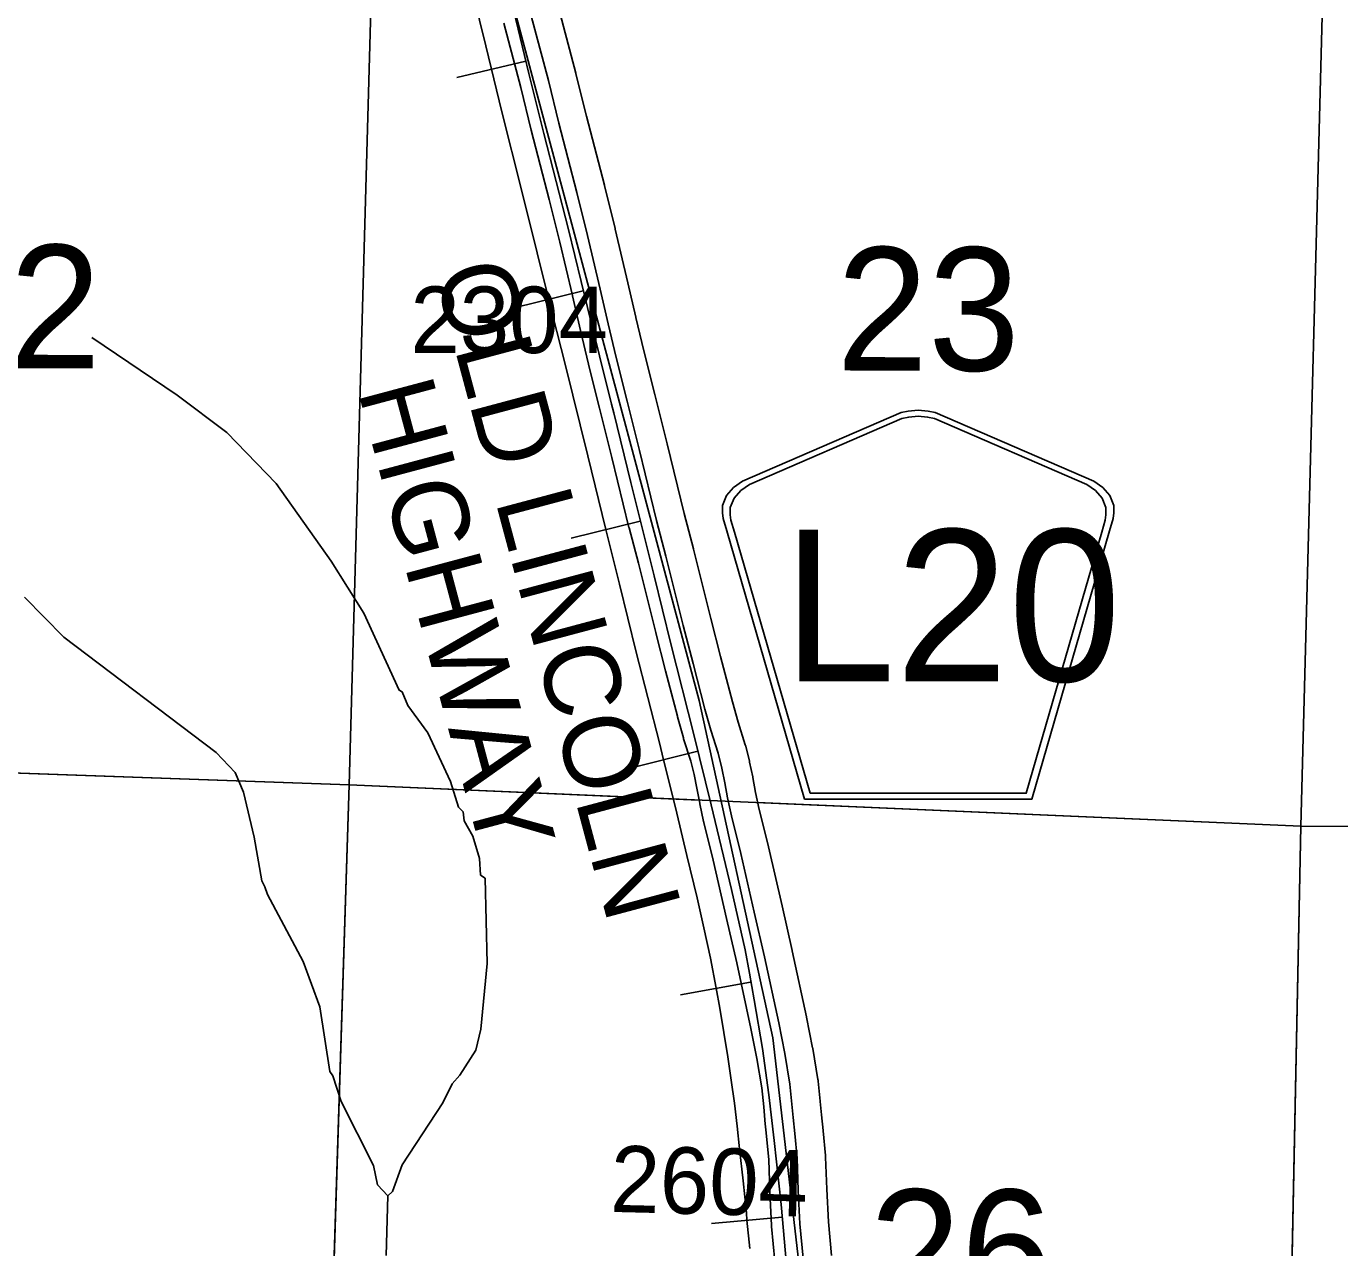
# Model space of a CAD drawing. Extents: x -132.8 to -73.3, y -60 to -26.
# Drawn here: x -123.839 to -122.454, y -36.823 to -35.535 of the extents above; entities that cross this region are included whole.
import ezdxf

# ---------------------------------------------------------------- set-up
doc = ezdxf.new("R2010")
doc.units = 0
for name, color, linetype in [('tdCoHydroRiver', 7, 'Continuous'), ('tdCoRRCL', 7, 'Continuous'), ('tdCoSecRdNmbr', 7, 'Continuous'), ('tdCoSecRdTxt', 7, 'Continuous'), ('tdCoSecRteBand', 7, 'Continuous'), ('tdCoSecRteCL', 7, 'Continuous'), ('tdCoSectLine', 7, 'Continuous'), ('tdCoSectLinePart', 7, 'Continuous'), ('tdCoSectNmbr', 7, 'Continuous'), ('tdCoShieldCoRteHrd', 7, 'Continuous'), ('tdCoSurfAsphalt', 7, 'Continuous')]:
    doc.layers.add(name, color=color, linetype=linetype)

msp = doc.modelspace()

# ---------------------------------------------------------------- linework, layer by layer
at = {"layer": 'tdCoHydroRiver'}
for points in [[(-123.4582, -36.7682), (-123.4533, -36.7636), (-123.443, -36.7355), (-123.4002, -36.6704), (-123.3901, -36.6502), (-123.382, -36.641), (-123.3654, -36.6146), (-123.3601, -36.5927), (-123.3534, -36.5235), (-123.3555, -36.4335), (-123.3602, -36.4302), (-123.3613, -36.4128), (-123.3685, -36.389), (-123.3775, -36.3729), (-123.3788, -36.3634), (-123.3834, -36.3586), (-123.3921, -36.3315), (-123.4159, -36.2803), (-123.4371, -36.2513), (-123.443, -36.237), (-123.4461, -36.2353), (-123.4833, -36.1538), (-123.518, -36.0992), (-123.5757, -36.0171), (-123.6278, -35.9635), (-123.6803, -35.9241), (-123.7701, -35.8632)], [(-123.4582, -36.7682), (-123.4689, -36.7568), (-123.4731, -36.7362), (-123.5074, -36.6689), (-123.5161, -36.6419), (-123.5192, -36.6371), (-123.5298, -36.5689), (-123.5474, -36.5211), (-123.5849, -36.4506), (-123.5878, -36.4426), (-123.5908, -36.4362), (-123.5989, -36.3903), (-123.6102, -36.3426), (-123.6191, -36.3219), (-123.639, -36.3008), (-123.7996, -36.1794), (-123.8411, -36.1372)], [(-123.4582, -36.7682), (-123.46, -36.8312)]]:
    msp.add_lwpolyline(points, dxfattribs=at)
at = {"layer": 'tdCoRRCL'}
for p, q in [((-123.3125, -35.5719), (-123.3854, -35.5893)), ((-123.252, -35.8142), (-123.3249, -35.8321)), ((-123.1918, -36.0568), (-123.2646, -36.0748)), ((-123.1311, -36.2996), (-123.2039, -36.3176)), ((-123.0755, -36.5431), (-123.1493, -36.5562)), ((-123.0422, -36.7908), (-123.1169, -36.7976))]:
    msp.add_line(p, q, dxfattribs=at)
for points in [[(-124.3175, -31.846), (-124.3316, -32.3374), (-124.3259, -32.4212), (-124.2133, -32.6972), (-124.1764, -32.758), (-124.0445, -33.088), (-124.0165, -33.1629), (-123.761, -33.8321), (-123.637, -34.2801), (-123.4402, -35.085), (-123.1296, -36.2462), (-123.0521, -36.6016), (-122.9839, -37.1918)], [(-123.0763, -36.8239), (-123.0794, -36.794), (-123.0797, -36.7862), (-123.0834, -36.7525), (-123.0871, -36.7188), (-123.0898, -36.6947), (-123.0926, -36.6706), (-123.096, -36.6462), (-123.0994, -36.6218), (-123.1037, -36.5961), (-123.108, -36.5704), (-123.1119, -36.5495), (-123.1177, -36.5177), (-123.1248, -36.4859), (-123.1319, -36.454), (-123.1426, -36.4095), (-123.1534, -36.3649), (-123.1626, -36.3278), (-123.1672, -36.3085), (-123.1717, -36.2907), (-123.1839, -36.2429), (-123.1961, -36.195), (-123.2049, -36.1593), (-123.2137, -36.1235), (-123.2259, -36.0742), (-123.2281, -36.0658), (-123.2471, -35.9882), (-123.2712, -35.8913), (-123.2839, -35.8404), (-123.3171, -35.7077), (-123.3379, -35.6254), (-123.3548, -35.5558), (-123.3744, -35.4756)], [(-123.3275, -35.5091), (-123.3094, -35.5849), (-123.2937, -35.6483), (-123.2677, -35.7495), (-123.2476, -35.8316), (-123.2221, -35.9335), (-123.2198, -35.9427), (-123.2017, -36.0161), (-123.1773, -36.1147), (-123.1597, -36.1863), (-123.1354, -36.2819), (-123.117, -36.3561), (-123.0955, -36.4452), (-123.0814, -36.5089), (-123.0766, -36.5336), (-123.0717, -36.5616), (-123.063, -36.613), (-123.0562, -36.6618), (-123.0507, -36.71), (-123.0434, -36.7774), (-123.0365, -36.8529)]]:
    msp.add_lwpolyline(points, dxfattribs=at)
at = {"layer": 'tdCoSecRteBand'}
for points in [[(-123.2777, -35.5168), (-123.2598, -35.5848), (-123.2597, -35.5851), (-123.2597, -35.5853), (-123.2486, -35.63), (-123.2297, -35.7028), (-123.2297, -35.7029), (-123.2296, -35.7031), (-123.2183, -35.7485), (-123.2182, -35.7487), (-123.2182, -35.749), (-123.2051, -35.8056), (-123.1965, -35.842), (-123.1965, -35.8421), (-123.1965, -35.8421), (-123.1882, -35.8774), (-123.1766, -35.9233), (-123.1766, -35.9233), (-123.1766, -35.9233), (-123.1635, -35.9753), (-123.1635, -35.9754), (-123.1635, -35.9755), (-123.1456, -36.049), (-123.1358, -36.0862), (-123.1357, -36.0864), (-123.1357, -36.0866), (-123.1174, -36.1597), (-123.1071, -36.1995), (-123.0946, -36.2473), (-123.0886, -36.2688), (-123.0811, -36.2928), (-123.0809, -36.2935), (-123.0807, -36.2943), (-123.0768, -36.3099), (-123.0766, -36.3105), (-123.0765, -36.3112), (-123.0732, -36.3267), (-123.0732, -36.327), (-123.0731, -36.3273), (-123.0702, -36.343), (-123.0665, -36.3609), (-123.0567, -36.4), (-123.0567, -36.4003), (-123.0566, -36.4005), (-123.0423, -36.4624), (-123.0423, -36.4625), (-123.0423, -36.4626), (-123.0317, -36.5097), (-123.0317, -36.5098), (-123.0316, -36.5099), (-123.0166, -36.5795), (-123.0165, -36.5797), (-123.0165, -36.58), (-123.0101, -36.6123), (-123.01, -36.6127), (-123.0099, -36.6131), (-123.0045, -36.6455), (-123.0043, -36.6464), (-123.0042, -36.6473), (-123.002, -36.6685), (-123.002, -36.6688), (-123.002, -36.669), (-123.0008, -36.6828), (-122.999, -36.6994), (-122.999, -36.6995), (-122.999, -36.6996), (-122.9966, -36.7258), (-122.9965, -36.7266), (-122.9964, -36.7275), (-122.9952, -36.7614), (-122.9935, -36.7957), (-122.9901, -36.8313)], [(-123.0499, -36.837), (-123.0533, -36.8007), (-123.0534, -36.8), (-123.0534, -36.7994), (-123.0552, -36.7641), (-123.0552, -36.7639), (-123.0552, -36.7637), (-123.0564, -36.7305), (-123.0587, -36.7054), (-123.0605, -36.6888), (-123.0605, -36.6885), (-123.0605, -36.6883), (-123.0617, -36.6745), (-123.0638, -36.6545), (-123.069, -36.6235), (-123.0753, -36.5919), (-123.0902, -36.5227), (-123.1008, -36.4758), (-123.115, -36.4143), (-123.1248, -36.3748), (-123.125, -36.3743), (-123.1251, -36.3737), (-123.129, -36.355), (-123.1291, -36.3546), (-123.1292, -36.3543), (-123.1321, -36.3385), (-123.1351, -36.324), (-123.1387, -36.3099), (-123.1461, -36.2863), (-123.1462, -36.2858), (-123.1463, -36.2853), (-123.1525, -36.2631), (-123.1526, -36.2629), (-123.1526, -36.2627), (-123.1652, -36.2146), (-123.1652, -36.2146), (-123.1652, -36.2146), (-123.1756, -36.1746), (-123.1756, -36.1745), (-123.1756, -36.1743), (-123.1938, -36.1013), (-123.2036, -36.064), (-123.2037, -36.0637), (-123.2038, -36.0635), (-123.2218, -35.9898), (-123.2348, -35.9379), (-123.2464, -35.8918), (-123.2464, -35.8916), (-123.2465, -35.8914), (-123.2549, -35.8558), (-123.2635, -35.8194), (-123.2635, -35.8193), (-123.2635, -35.8192), (-123.2766, -35.7627), (-123.2878, -35.7178), (-123.3068, -35.6449), (-123.3068, -35.6447), (-123.3068, -35.6446), (-123.3179, -35.5999), (-123.3358, -35.5318)]]:
    msp.add_lwpolyline(points, dxfattribs=at)
at = {"layer": 'tdCoSecRteCL'}
msp.add_lwpolyline([(-123.02, -36.8341), (-123.0235, -36.7979), (-123.0252, -36.7626), (-123.0264, -36.7286), (-123.0289, -36.7025), (-123.0306, -36.6857), (-123.0319, -36.6716), (-123.0341, -36.6504), (-123.0395, -36.6181), (-123.0459, -36.5858), (-123.061, -36.5163), (-123.0716, -36.4692), (-123.0859, -36.4073), (-123.0957, -36.3676), (-123.0997, -36.3488), (-123.1026, -36.3328), (-123.1058, -36.3173), (-123.1098, -36.3017), (-123.1174, -36.2773), (-123.1236, -36.2551), (-123.1362, -36.207), (-123.1465, -36.1671), (-123.1648, -36.0938), (-123.1746, -36.0563), (-123.1926, -35.9826), (-123.2057, -35.9306), (-123.2173, -35.8845), (-123.2257, -35.8489), (-123.2343, -35.8125), (-123.2474, -35.7557), (-123.2587, -35.7104), (-123.2777, -35.6374), (-123.2888, -35.5925), (-123.3068, -35.5242)], dxfattribs=at)
at = {"layer": 'tdCoSectLine'}
for points in [[(-123.4989, -36.3351), (-123.4707, -35.3285)], [(-122.4951, -36.3785), (-122.4689, -35.3774)], [(-124.4827, -36.3), (-123.4989, -36.3351)], [(-123.531, -37.3456), (-123.4989, -36.3351)], [(-123.4989, -36.3351), (-122.4951, -36.3785)], [(-122.5152, -37.3643), (-122.4951, -36.3785)], [(-122.4951, -36.3785), (-121.4844, -36.3817)]]:
    msp.add_lwpolyline(points, dxfattribs=at)
at = {"layer": 'tdCoSectLinePart'}
for points in [[(-123.4989, -36.3351), (-123.4707, -35.3285)], [(-122.4951, -36.3785), (-122.4689, -35.3774)], [(-124.4595, -36.3008), (-123.4989, -36.3351)], [(-123.5301, -37.3159), (-123.4989, -36.3351)], [(-123.4989, -36.3351), (-123.13, -36.351)], [(-123.0683, -36.3537), (-122.4951, -36.3785)], [(-122.511, -37.1615), (-122.4951, -36.3785)], [(-122.4951, -36.3785), (-122.1586, -36.3795)]]:
    msp.add_lwpolyline(points, dxfattribs=at)
at = {"layer": 'tdCoShieldCoRteHrd'}
for points in [[(-123.0186, -36.3501), (-123.1005, -36.0672), (-123.1044, -36.054), (-123.1051, -36.0482), (-123.1051, -36.0403), (-123.1009, -36.03), (-123.0936, -36.0215), (-123.0841, -36.0149), (-122.9168, -35.9425), (-122.9093, -35.9409), (-122.8988, -35.94), (-122.8884, -35.9409), (-122.8809, -35.9425), (-122.7136, -36.0149), (-122.704, -36.0215), (-122.6968, -36.03), (-122.6925, -36.0403), (-122.6925, -36.0482), (-122.6933, -36.054), (-122.6971, -36.0672), (-122.7791, -36.3501)], [(-123.0127, -36.3438), (-123.0925, -36.0685), (-123.0962, -36.0559), (-123.0969, -36.0502), (-123.0969, -36.0427), (-123.0928, -36.0328), (-123.0858, -36.0246), (-123.0766, -36.0182), (-122.9161, -35.9488), (-122.9088, -35.9472), (-122.8988, -35.9463), (-122.8888, -35.9472), (-122.8816, -35.9488), (-122.721, -36.0182), (-122.7118, -36.0246), (-122.7049, -36.0328), (-122.7008, -36.0427), (-122.7008, -36.0502), (-122.7015, -36.0559), (-122.7052, -36.0685), (-122.7849, -36.3438)]]:
    msp.add_lwpolyline(points, close=True, dxfattribs=at)
at = {"layer": 'tdCoSurfAsphalt'}
msp.add_lwpolyline([(-123.02, -36.8341), (-123.0235, -36.7979), (-123.0252, -36.7626), (-123.0264, -36.7286), (-123.0289, -36.7025), (-123.0306, -36.6857), (-123.0319, -36.6716), (-123.0341, -36.6504), (-123.0395, -36.6181), (-123.0459, -36.5858), (-123.061, -36.5163), (-123.0716, -36.4692), (-123.0859, -36.4073), (-123.0957, -36.3676), (-123.0997, -36.3488), (-123.1026, -36.3328), (-123.1058, -36.3173), (-123.1098, -36.3017), (-123.1174, -36.2773), (-123.1236, -36.2551), (-123.1362, -36.207), (-123.1465, -36.1671), (-123.1648, -36.0938), (-123.1746, -36.0563), (-123.1926, -35.9826), (-123.2057, -35.9306), (-123.2173, -35.8845), (-123.2257, -35.8489), (-123.2343, -35.8125), (-123.2474, -35.7557), (-123.2587, -35.7104), (-123.2777, -35.6374), (-123.2888, -35.5925), (-123.3068, -35.5242)], dxfattribs=at)

# ---------------------------------------------------------------- texts
at = {"layer": 'tdCoSecRdNmbr'}
for s, rotation, p in [('2304', 359.9083, (-123.4343, -35.8795)), ('2604', 358.5925, (-123.224, -36.7852))]:
    msp.add_text(s, height=0.07, rotation=rotation, dxfattribs=at).set_placement(p)
at = {"layer": 'tdCoSecRdTxt'}
for s, p in [('OLD LINCOLN', (-123.4094, -35.7939)), ('HIGHWAY', (-123.4898, -35.9194))]:
    msp.add_text(s, height=0.08, rotation=284.9566, dxfattribs=at).set_placement(p)
at = {"layer": 'tdCoSectNmbr'}
for s, rotation, p in [('22', 359.907, (-123.9539, -35.8955)), ('23', 359.9077, (-122.985, -35.8981)), ('26', 359.9078, (-122.9505, -36.8916))]:
    msp.add_text(s, height=0.13, rotation=rotation, dxfattribs=at).set_placement(p)
at = {"layer": 'tdCoShieldCoRteHrd'}
msp.add_text('L20', height=0.16, dxfattribs=at).set_placement((-123.0418, -36.2258))

doc.saveas('drawing.dxf')
